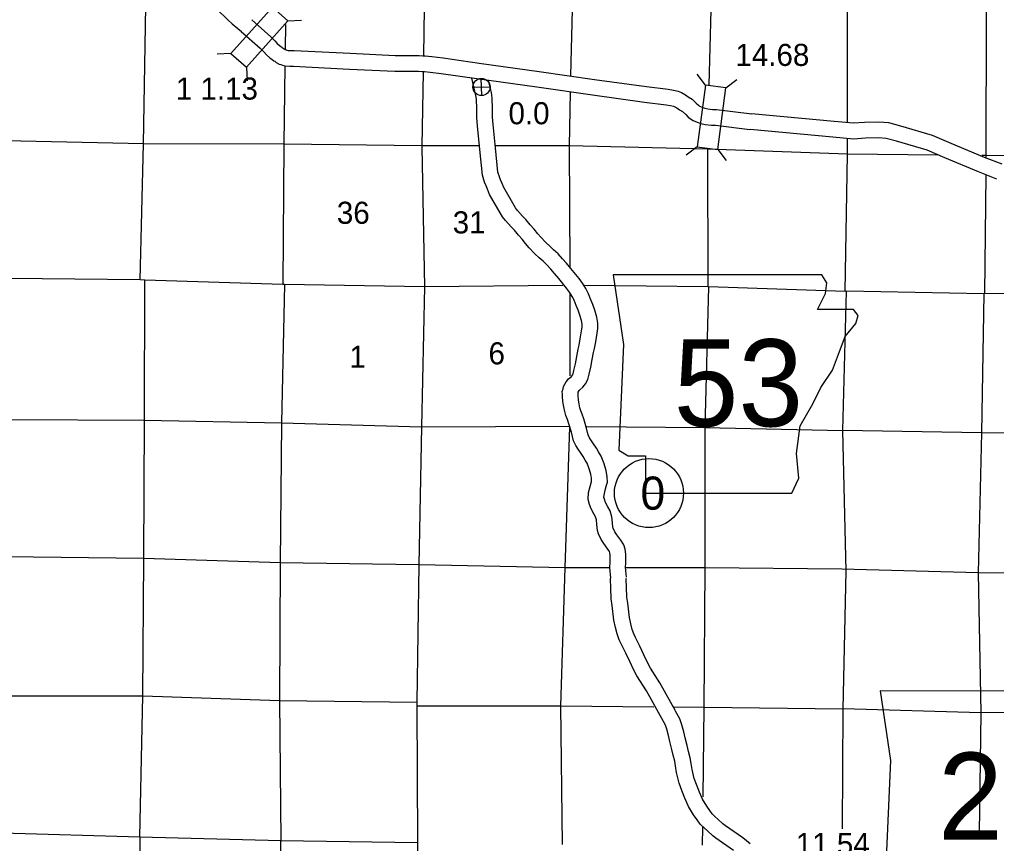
# Model space of a CAD drawing. Extents: x 369523 to 838377, y 495025 to 936819.
# Drawn here: x 501223 to 538589, y 772794 to 804301 of the extents above; entities that cross this region are included whole.
import ezdxf

# ---------------------------------------------------------------- set-up
doc = ezdxf.new("R2010")
doc.units = 0
for name, color, linetype in [('22', 7, 'Continuous'), ('DSN_BRDG_Annotation', 7, 'Continuous'), ('DSN_DRFT_Common-Annotations', 7, 'Continuous'), ('DSN_DRFT_Common-Line', 7, 'Continuous'), ('DSN_DRFT_Junk-No-Plot', 7, 'Continuous'), ('Level 1', 7, 'Continuous'), ('Level 15', 7, 'Continuous'), ('Level 21', 7, 'Continuous'), ('Level 22', 7, 'Continuous')]:
    doc.layers.add(name, color=color, linetype=linetype)

msp = doc.modelspace()

# ---------------------------------------------------------------- linework, layer by layer
at = {"layer": '22'}
for points in [[(523925, 794539), (524325, 791874), (524147, 787833), (524503, 787611), (525169, 787611), (525169, 786190), (530764, 786190), (531031, 786767), (530942, 787700), (531075, 788766), (531564, 789610), (531875, 790231), (532319, 790897), (532585, 791608), (532807, 792185), (533207, 792674), (533296, 792985), (533118, 793207), (531741, 793207), (532052, 793828), (532097, 794228), (531912, 794535)], [(534139, 778627), (534539, 775963), (534361, 771922), (534717, 771700), (535383, 771700), (535383, 770278), (540978, 770278), (541245, 770856), (541156, 771788), (541289, 772854), (541778, 773698), (542089, 774320), (542533, 774986), (542799, 775696), (543021, 776274), (543421, 776762), (543510, 777073), (543332, 777295), (541955, 777295), (542266, 777917), (542311, 778317), (542126, 778624)]]:
    msp.add_lwpolyline(points, close=True, dxfattribs=at)
at = {"layer": 'DSN_DRFT_Common-Annotations'}
for p, q in [((518900, 801396), (518885, 802047)), ((518567, 801714), (519218, 801729))]:
    msp.add_line(p, q, dxfattribs=at)
msp.add_circle((518893, 801721), 326, dxfattribs=at)
at = {"layer": 'DSN_DRFT_Common-Line'}
msp.add_circle((525299, 786191), 1320, dxfattribs=at)
at = {"layer": 'Level 1'}
for points in [[(508772, 804692), (509186, 804287), (509360, 804142), (509571, 803955), (509712, 803840)], [(510102, 804296), (510839, 803635), (510991, 803481), (511081, 803387), (511181, 803299), (511238, 803253), (511271, 803232), (511344, 803187), (511381, 803154), (511392, 803151), (511447, 803134), (511493, 803123), (511592, 803113), (511722, 803111), (513867, 803009), (515594, 802929), (516504, 802921), (516647, 802911), (516742, 802908), (516989, 802891), (517426, 802835), (518800, 802636), (521095, 802318), (523217, 802013), (525199, 801735), (526033, 801636), (526240, 801602), (526410, 801559), (526540, 801516), (526692, 801424), (526800, 801349), (526945, 801256), (527108, 801105), (527194, 801026), (527234, 800994), (527271, 800970), (527356, 800934), (527433, 800906), (527545, 800886), (527724, 800862), (527875, 800867), (529230, 800690)], [(509701, 803850), (510425, 803200), (510561, 803063), (510665, 802954), (510795, 802840), (510885, 802768), (510950, 802724), (510985, 802703), (511037, 802657), (511149, 802597), (511219, 802576), (511286, 802556), (511388, 802530), (511560, 802513), (511705, 802512), (513839, 802409), (515577, 802329), (516482, 802321), (516618, 802312), (516711, 802309), (516930, 802294), (517345, 802241), (518716, 802042), (521011, 801724), (523132, 801419), (525122, 801140), (525950, 801041), (526118, 801014), (526242, 800983), (526287, 800968), (526365, 800921), (526467, 800850), (526576, 800780), (526702, 800664), (526801, 800572), (526881, 800507), (526990, 800438), (527136, 800375), (527278, 800324), (527452, 800293), (527692, 800261), (527844, 800265), (529152, 800095)], [(523835, 782933), (523803, 783352), (523812, 783552), (523816, 783587), (523815, 783720), (523818, 783821), (523804, 783911), (523789, 783957), (523728, 784051), (523574, 784259), (523472, 784417), (523368, 784635), (523332, 784764), (523304, 784987), (523285, 785167), (523251, 785281), (523191, 785396), (523090, 785592), (523029, 785757), (522967, 785948), (522984, 786212), (523045, 786449), (523095, 786640), (523105, 786682), (523104, 786758), (523075, 786920), (523002, 787161), (522936, 787335), (522861, 787454), (522779, 787586), (522677, 787748), (522594, 787870), (522506, 788015), (522413, 788196), (522368, 788353), (522329, 788521), (522236, 788842), (522176, 789007), (522121, 789153), (522077, 789306), (522036, 789492), (522006, 789692), (521997, 789887), (521990, 789978), (521984, 790078), (522010, 790183), (522032, 790267), (522125, 790441), (522221, 790561), (522334, 790657), (522371, 790703), (522399, 790753), (522425, 790876), (522486, 791131), (522533, 791411), (522587, 791690), (522623, 791852), (522671, 792086), (522695, 792238), (522718, 792394), (522739, 792534), (522740, 792648), (522719, 792792), (522656, 792992), (522587, 793181), (522512, 793362), (522434, 793575), (522365, 793713), (522259, 793876), (522147, 794031), (521850, 794399), (521685, 794592), (521542, 794758), (521395, 794919), (521245, 795058), (521099, 795193), (520938, 795345), (520716, 795568), (520579, 795733), (520453, 795899), (520305, 796056), (520149, 796242), (520022, 796368), (519805, 796618), (519696, 796761), (519199, 797614), (519123, 797812), (519068, 797945), (519012, 798081), (518929, 798348), (518834, 799336), (518739, 800239), (518719, 800549), (518717, 800777), (518714, 801008), (518707, 801124), (518697, 801254), (518680, 801402), (518517, 802063)], [(524433, 782978), (524404, 783361), (524411, 783508), (524416, 783558), (524415, 783713), (524419, 783857), (524391, 784047), (524336, 784218), (524220, 784394), (524067, 784602), (523996, 784710), (523932, 784847), (523922, 784882), (523900, 785056), (523876, 785285), (523809, 785508), (523724, 785672), (523641, 785834), (523596, 785954), (523573, 786024), (523579, 786117), (523626, 786299), (523676, 786491), (523707, 786613), (523703, 786817), (523659, 787061), (523570, 787354), (523476, 787602), (523370, 787773), (523287, 787904), (523180, 788076), (523098, 788196), (523029, 788309), (522973, 788418), (522949, 788503), (522910, 788671), (522806, 789029), (522738, 789214), (522691, 789341), (522659, 789454), (522627, 789601), (522604, 789750), (522596, 789923), (522589, 790021), (522589, 790024), (522591, 790035), (522594, 790047), (522627, 790109), (522652, 790140), (522768, 790238), (522872, 790370), (522966, 790539), (523010, 790743), (523074, 791012), (523124, 791304), (523175, 791568), (523210, 791726), (523262, 791979), (523288, 792147), (523312, 792307), (523338, 792487), (523340, 792689), (523305, 792926), (523224, 793185), (523146, 793398), (523072, 793579), (522986, 793812), (522887, 794012), (522754, 794216), (522625, 794395), (522311, 794783), (522140, 794982), (521991, 795156), (521822, 795342), (521652, 795499), (521509, 795631), (521357, 795775), (521160, 795973), (521049, 796107), (520911, 796288), (520754, 796455), (520591, 796649), (520461, 796778), (520271, 796997), (520195, 797096), (519742, 797874), (519681, 798034), (519623, 798175), (519577, 798285), (519521, 798467), (519430, 799396), (519337, 800289), (519319, 800571), (519317, 800784), (519313, 801030), (519306, 801163), (519295, 801312), (519271, 801510), (519157, 801974)], [(538808, 798765), (538126, 799031), (536854, 799567), (536139, 799873), (534933, 800227), (534479, 800352), (534096, 800380), (533547, 800364), (533127, 800333), (532387, 800397), (529219, 800691)], [(538603, 798201), (537901, 798475), (536620, 799015), (535935, 799308), (534769, 799650), (534376, 799758), (534083, 799780), (533578, 799764), (533123, 799732), (532333, 799799), (529163, 800094)], [(525793, 777567), (525198, 778625), (524836, 779200), (524733, 779397), (524565, 779756), (524414, 780071), (524323, 780253), (524247, 780403), (524162, 780585), (524088, 780804), (524020, 781049), (523955, 781339), (523893, 781900), (523854, 782151), (523837, 782564), (523831, 782904), (523834, 782969)], [(526316, 777861), (525714, 778932), (525357, 779498), (525271, 779663), (525107, 780013), (524953, 780334), (524859, 780522), (524787, 780666), (524719, 780810), (524661, 780981), (524602, 781194), (524548, 781438), (524488, 781979), (524452, 782210), (524436, 782582), (524432, 782895), (524434, 782942)], [(529174, 772783), (528883, 773004), (528223, 773469), (528128, 773546), (527936, 773718), (527816, 773826), (527712, 773929), (527622, 774053), (527507, 774215), (527350, 774483), (527230, 774758), (527115, 775047), (527025, 775275), (526944, 775619), (526908, 775858), (526871, 776069), (526809, 776315), (526753, 776540), (526679, 776836), (526627, 777066), (526553, 777332), (526482, 777554), (526318, 777857)], [(528528, 772520), (527861, 772990), (527739, 773089), (527535, 773271), (527403, 773390), (527255, 773538), (527136, 773702), (527003, 773888), (526814, 774211), (526676, 774527), (526558, 774825), (526451, 775094), (526354, 775506), (526316, 775762), (526284, 775944), (526227, 776169), (526171, 776393), (526095, 776697), (526045, 776919), (525978, 777161), (525928, 777318), (525791, 777571)]]:
    msp.add_lwpolyline(points, dxfattribs=at)
at = {"layer": 'Level 15'}
for points in [[(516884, 822938), (516877, 820803), (516782, 815434), (516768, 809983), (516700, 804742), (516669, 802932)], [(516658, 802291), (516610, 799474), (516611, 799436), (516708, 794081), (516601, 788729), (516491, 783454), (516421, 778196), (516424, 778062), (516446, 772832)], [(522007, 794135), (516708, 794081), (511359, 794171), (511300, 794173), (506017, 794337), (505832, 794343), (500844, 794397), (500567, 794404), (495682, 794395), (495279, 794399), (490387, 794456)], [(532802, 793904), (527581, 794081), (527545, 794085), (522832, 794133)], [(543433, 793786), (538135, 793819), (538103, 793817), (532856, 793908), (532802, 793904)], [(516446, 772832), (516443, 772738), (516392, 767528), (516392, 767418), (516380, 766363)]]:
    msp.add_lwpolyline(points, dxfattribs=at)
at = {"layer": 'Level 21'}
for p, q in [((511487, 804247), (512014, 804275)), ((509311, 803007), (508784, 802978)), ((509900, 802478), (509929, 801951)), ((527459, 801794), (527139, 802214)), ((528244, 801688), (528664, 802008)), ((527141, 799439), (526721, 799119)), ((527926, 799333), (528246, 798913))]:
    msp.add_line(p, q, dxfattribs=at)
for points in [[(510897, 804776), (509311, 803007), (509900, 802478), (511487, 804247)], [(527926, 799333), (528244, 801688), (527459, 801794), (527141, 799439)]]:
    msp.add_lwpolyline(points, close=True, dxfattribs=at)
at = {"layer": 'Level 22'}
for points in [[(522315, 802156), (522370, 804678), (522375, 809979), (522390, 815349), (522481, 820731), (522580, 822832)], [(527715, 816877), (527702, 815191), (527711, 809901), (527661, 804659), (527592, 801806)], [(532891, 800376), (532891, 804546), (532878, 809844), (532979, 815081), (533019, 816483)], [(538294, 815999), (538288, 815010), (538329, 809688), (538191, 804389), (538188, 799100), (538187, 799036)], [(505832, 794343), (505961, 799548), (506057, 804815), (506115, 808299)], [(511394, 804116), (511382, 803185)], [(511374, 802529), (511337, 799531), (511300, 794173)], [(522285, 794841), (522257, 799469), (522301, 801521)], [(518779, 799472), (516610, 799474), (511337, 799531), (505961, 799548), (500685, 799663), (495367, 799673), (490030, 799503)], [(532802, 793904), (532891, 799159), (532891, 799746)], [(532891, 799159), (527531, 799342), (522257, 799469), (519442, 799472)], [(527532, 799383), (527531, 799342), (527545, 794085)], [(536346, 799120), (532891, 799159)], [(548778, 799006), (543495, 799095), (538188, 799100), (538035, 799102)], [(538180, 798359), (538135, 793819)], [(505826, 773041), (505934, 778436), (505974, 783688), (506006, 788986), (506017, 794337)], [(511359, 794171), (511245, 788885), (511196, 783521), (511166, 778263), (511213, 772906)], [(527581, 794081), (527438, 788702), (527429, 783338), (527398, 778001), (527355, 774579)], [(522281, 790672), (522289, 793788)], [(532697, 773356), (532732, 777942), (532835, 783209), (532707, 788583), (532856, 793908)], [(538103, 793817), (538011, 788498), (537886, 783149), (537992, 777790)], [(490294, 789097), (495573, 789017), (500890, 789012), (506006, 788986), (511245, 788885), (516601, 788729), (522254, 788746)], [(521995, 772751), (521933, 778063), (522087, 783335), (522276, 788729)], [(522921, 788740), (527438, 788702), (532707, 788583)], [(546485, 788411), (543312, 788455), (538011, 788498), (532707, 788583)], [(523783, 783336), (522087, 783335), (516491, 783454), (511196, 783521), (505974, 783688), (500697, 783761), (495414, 783859), (490244, 783808)], [(532679, 783288), (527429, 783338), (524430, 783336)], [(555328, 782937), (553304, 782958), (548724, 783056), (543269, 783108), (537886, 783149), (532679, 783288)], [(490064, 778525), (495320, 778569), (500606, 778438), (505934, 778436), (511166, 778263), (516421, 778196)], [(516424, 778062), (521933, 778063), (525487, 778023)], [(526253, 778014), (527398, 778001), (532732, 777942)], [(537992, 777790), (532732, 777942)], [(537992, 777790), (537926, 773193)], [(563852, 777484), (558514, 777611), (553216, 777672), (548578, 777786), (543253, 777817), (537992, 777790)], [(490038, 773196), (495314, 773355), (500561, 773195), (505826, 773041), (511213, 772906), (516446, 772832)], [(527340, 773417), (527331, 772724)], [(505826, 773041), (505868, 767726), (505806, 762386)], [(511103, 765051), (511143, 767642), (511213, 772906)]]:
    msp.add_lwpolyline(points, dxfattribs=at)

# ---------------------------------------------------------------- texts
at = {"layer": '22'}
for s, p in [('53', (526245, 788746)), ('26', (536358, 772939))]:
    msp.add_text(s, height=3326.4, dxfattribs=at).set_placement(p)
at = {"layer": 'DSN_BRDG_Annotation'}
msp.add_text('0.0', height=844.8, dxfattribs=at).set_placement((519925, 800296))
at = {"layer": 'DSN_DRFT_Common-Line'}
msp.add_text('0', height=1267, dxfattribs=at).set_placement((524976, 785557))
at = {"layer": 'DSN_DRFT_Junk-No-Plot'}
for s, p in [('14.68', (528604, 802527)), ('1 1.13', (507200, 801239)), ('11.54', (530914, 772354))]:
    msp.add_text(s, height=844.8, dxfattribs=at).set_placement(p)
at = {"layer": 'Level 22'}
for s, height, p in [('36', 844.8, (513360, 796489)), ('31', 844.8, (517792, 796122)), ('1', 845, (513838, 790983)), ('6', 845, (519161, 791115))]:
    msp.add_text(s, height=height, dxfattribs=at).set_placement(p)

doc.saveas('drawing.dxf')
